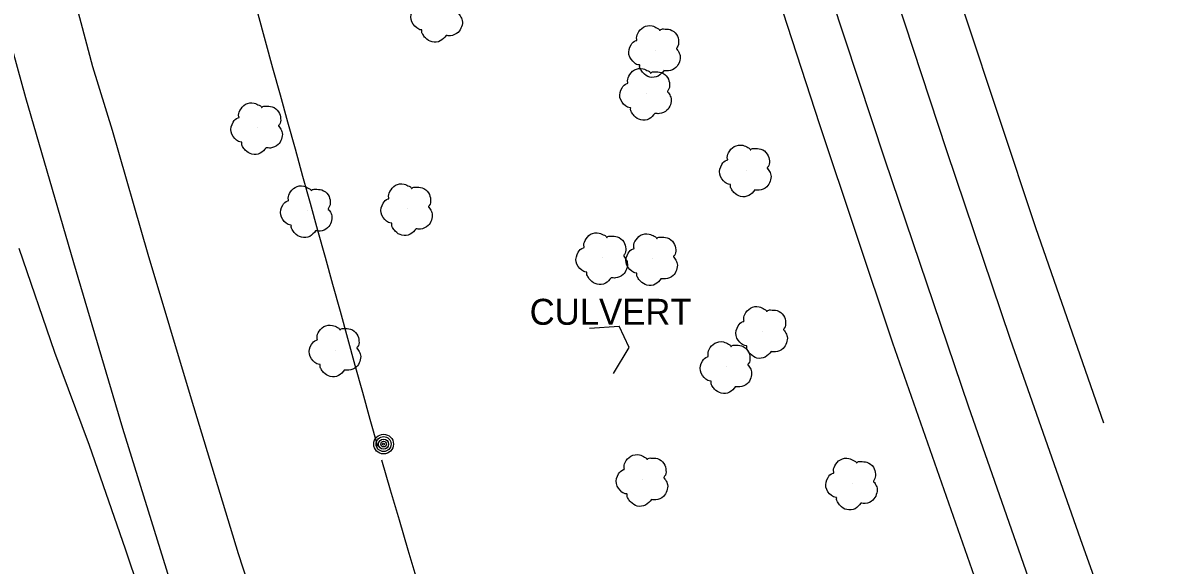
# Model space of a CAD drawing. Extents: x 368532 to 392481, y 10654822 to 10676899.
# Drawn here: x 375908.9 to 376127.2, y 10666081.5 to 10666186 of the extents above; entities that cross this region are included whole.
import ezdxf

# ---------------------------------------------------------------- set-up
doc = ezdxf.new("R2010")
doc.units = 0
for name, color, linetype in [('p_Catenary', 7, 'Continuous'), ('p_drainage culvert', 7, 'Continuous'), ('p_railroad rr control', 7, 'Continuous'), ('p_road - paved curb', 7, 'Continuous'), ('p_road dirt road', 7, 'Continuous'), ('p_road paint stripe', 7, 'Continuous'), ('p_utility general pole', 7, 'Continuous'), ('p_veg tree', 7, 'Continuous')]:
    doc.layers.add(name, color=color, linetype=linetype)

msp = doc.modelspace()

# ---------------------------------------------------------------- linework, layer by layer
at = {"layer": 'p_Catenary'}
for points in [[(375954.19, 10666187.72), (375955.63, 10666182.51), (375957.07, 10666177.3), (375958.52, 10666172.1), (375959.96, 10666166.89), (375961.4, 10666161.68), (375962.85, 10666156.47), (375964.29, 10666151.27), (375965.73, 10666146.06), (375967.17, 10666140.85), (375968.62, 10666135.65), (375970.06, 10666130.44), (375971.5, 10666125.23), (375972.94, 10666120.03), (375974.39, 10666114.82), (375975.83, 10666109.61), (375977.27, 10666104.4)], [(375978.03, 10666101.77), (375979.74, 10666095.99), (375981.44, 10666090.22), (375983.15, 10666084.44), (375984.86, 10666078.67)]]:
    msp.add_lwpolyline(points, dxfattribs=at)
at = {"layer": 'p_drainage culvert'}
for p, q in [((376018.11, 10666127.13), (376023.83, 10666127.54)), ((376025.75, 10666123.43), (376023.83, 10666127.54)), ((376022.77, 10666118.43), (376025.75, 10666123.43))]:
    msp.add_line(p, q, dxfattribs=at)
at = {"layer": 'p_railroad rr control'}
for points in [[(375922.44, 10666177.51), (375904.92, 10666243.48), (375887.72, 10666313.06), (375876.14, 10666360.49), (375856.81, 10666440.93), (375834.84, 10666532.78), (375814.03, 10666618.61), (375794.22, 10666701), (375787.97, 10666727.54)], [(375775.45, 10666719.44), (375789.1, 10666664.28), (375805.58, 10666594.92), (375824.96, 10666514.12), (375842.88, 10666438.93), (375863.96, 10666351.32), (375883, 10666272.36), (375902.77, 10666195.75), (375909.42, 10666171.59)], [(376032.08, 10665860.05), (376019.89, 10665889.9), (376008.13, 10665919.26), (375999.2, 10665942.84), (375990.13, 10665967.39), (375982.47, 10665988.67), (375974.03, 10666012.45), (375965.98, 10666036.31), (375958.74, 10666058.44), (375950.52, 10666083.7), (375941.44, 10666113.47), (375933.11, 10666141.34), (375926.18, 10666165.26), (375922.44, 10666177.51)], [(375909.42, 10666171.59), (375918.72, 10666139.81), (375928.11, 10666107.91), (375937.15, 10666078.94), (375946.3, 10666051.05), (375958.77, 10666014.3), (375969.16, 10665984.31), (375982.15, 10665948.74), (375997.05, 10665910.08), (376009.94, 10665877.46), (376018.74, 10665855.38)]]:
    msp.add_lwpolyline(points, dxfattribs=at)
at = {"layer": 'p_road - paved curb'}
for p, q in [((376049.47, 10666206.38), (376062.45, 10666166.43)), ((376062.45, 10666166.43), (376076.5, 10666124.31)), ((376076.5, 10666124.31), (376092.73, 10666078.11))]:
    msp.add_line(p, q, dxfattribs=at)
at = {"layer": 'p_road dirt road'}
for p, q in [((375915.12, 10666122.49), (375908.22, 10666142.49)), ((375921.8, 10666104.55), (375915.12, 10666122.49)), ((375928.7, 10666084.55), (375921.8, 10666104.55)), ((375935.6, 10666064.24), (375928.7, 10666084.55))]:
    msp.add_line(p, q, dxfattribs=at)
at = {"layer": 'p_road paint stripe'}
for p, q in [((376062.73, 10666196.89), (376075.04, 10666159.6)), ((376075.35, 10666196.64), (376086.93, 10666161.4)), ((376090.32, 10666187.93), (376104.08, 10666146.57)), ((376086.93, 10666161.4), (376099.19, 10666125.02)), ((376075.04, 10666159.6), (376091.07, 10666112.19)), ((376104.08, 10666146.57), (376117.19, 10666108.92)), ((376099.19, 10666125.02), (376112.69, 10666086.65)), ((376091.07, 10666112.19), (376108.1, 10666063.68)), ((376112.69, 10666086.65), (376127.17, 10666046.13))]:
    msp.add_line(p, q, dxfattribs=at)
at = {"layer": 'p_utility general pole'}
for radius in [1.9, 1.44, 0.973, 0.539, 0.192]:
    msp.add_circle((375978.45, 10666104.82), radius, dxfattribs=at)
at = {"layer": 'p_veg tree'}
for p, q in [((376030.84, 10666180.62), (376030.84, 10666180.62)), ((376029.1, 10666172.36), (376029.1, 10666172.36)), ((375954.16, 10666165.75), (375954.16, 10666165.75)), ((376048.33, 10666157.61), (376048.33, 10666157.61)), ((375963.71, 10666149.75), (375963.71, 10666149.75)), ((375983.06, 10666150.14), (375983.06, 10666150.14)), ((376020.66, 10666140.7), (376020.66, 10666140.7)), ((376030.29, 10666140.52), (376030.29, 10666140.52)), ((376051.47, 10666126.48), (376051.47, 10666126.48)), ((375969.25, 10666122.92), (375969.25, 10666122.92)), ((376044.59, 10666119.71), (376044.59, 10666119.71)), ((376028.41, 10666097.97), (376028.41, 10666097.97)), ((376068.79, 10666097.27), (376068.79, 10666097.27))]:
    msp.add_line(p, q, dxfattribs=at)
for points in [[(375990.51, 10666183.56), (375989.38, 10666182.49), (375987.78, 10666182.3), (375986.5, 10666183.09), (375986, 10666183.78), (375985.82, 10666184.46), (375985.82, 10666184.61), (375985.71, 10666184.63), (375984.83, 10666185.01), (375983.76, 10666186.62), (375984.16, 10666188.49), (375985.16, 10666189.33), (375985.29, 10666189.39), (375985.28, 10666189.51), (375985.47, 10666190.71), (375986.54, 10666191.92), (375988.2, 10666192.16), (375989.2, 10666191.73), (375989.62, 10666191.38), (375989.68, 10666191.28), (375989.76, 10666191.36), (375990.4, 10666191.56), (375991.68, 10666191.44), (375992.92, 10666190.47), (375993.32, 10666189.14), (375993.06, 10666188.03), (375992.92, 10666187.81), (375992.91, 10666187.74), (375992.95, 10666187.69), (375993.22, 10666187.32), (375993.62, 10666186.43), (375993.47, 10666185.23), (375992.82, 10666184.15), (375991.35, 10666183.51), (375990.49, 10666183.55)], [(376032.49, 10666176.8), (376031.36, 10666175.73), (376029.76, 10666175.54), (376028.48, 10666176.33), (376027.98, 10666177.02), (376027.8, 10666177.7), (376027.8, 10666177.85), (376027.69, 10666177.87), (376026.81, 10666178.25), (376025.74, 10666179.86), (376026.14, 10666181.73), (376027.14, 10666182.57), (376027.27, 10666182.63), (376027.25, 10666182.75), (376027.45, 10666183.95), (376028.52, 10666185.16), (376030.18, 10666185.4), (376031.18, 10666184.97), (376031.6, 10666184.62), (376031.66, 10666184.52), (376031.74, 10666184.6), (376032.38, 10666184.8), (376033.65, 10666184.68), (376034.9, 10666183.71), (376035.3, 10666182.38), (376035.04, 10666181.27), (376034.9, 10666181.05), (376034.89, 10666180.98), (376034.93, 10666180.93), (376035.2, 10666180.56), (376035.6, 10666179.67), (376035.45, 10666178.47), (376034.79, 10666177.39), (376033.33, 10666176.74), (376032.47, 10666176.79)], [(376030.75, 10666168.54), (376029.62, 10666167.47), (376028.02, 10666167.28), (376026.74, 10666168.07), (376026.24, 10666168.76), (376026.06, 10666169.44), (376026.06, 10666169.59), (376025.95, 10666169.61), (376025.07, 10666169.99), (376024, 10666171.6), (376024.4, 10666173.47), (376025.4, 10666174.31), (376025.53, 10666174.37), (376025.52, 10666174.49), (376025.71, 10666175.69), (376026.78, 10666176.9), (376028.44, 10666177.14), (376029.44, 10666176.71), (376029.86, 10666176.36), (376029.93, 10666176.27), (376030, 10666176.34), (376030.64, 10666176.54), (376031.92, 10666176.42), (376033.16, 10666175.45), (376033.56, 10666174.12), (376033.3, 10666173.01), (376033.16, 10666172.79), (376033.15, 10666172.72), (376033.19, 10666172.67), (376033.46, 10666172.3), (376033.86, 10666171.41), (376033.71, 10666170.21), (376033.06, 10666169.13), (376031.59, 10666168.49), (376030.73, 10666168.53)], [(375955.81, 10666161.93), (375954.68, 10666160.86), (375953.08, 10666160.67), (375951.8, 10666161.46), (375951.29, 10666162.15), (375951.12, 10666162.83), (375951.12, 10666162.98), (375951.01, 10666163), (375950.13, 10666163.38), (375949.06, 10666164.99), (375949.46, 10666166.86), (375950.45, 10666167.7), (375950.59, 10666167.76), (375950.57, 10666167.88), (375950.77, 10666169.08), (375951.84, 10666170.29), (375953.5, 10666170.53), (375954.49, 10666170.1), (375954.92, 10666169.75), (375954.98, 10666169.65), (375955.06, 10666169.73), (375955.7, 10666169.93), (375956.97, 10666169.81), (375958.21, 10666168.84), (375958.61, 10666167.51), (375958.36, 10666166.4), (375958.21, 10666166.18), (375958.21, 10666166.11), (375958.25, 10666166.06), (375958.52, 10666165.69), (375958.91, 10666164.8), (375958.77, 10666163.6), (375958.11, 10666162.52), (375956.65, 10666161.87), (375955.79, 10666161.92)], [(376049.98, 10666153.79), (376048.85, 10666152.71), (376047.25, 10666152.53), (376045.97, 10666153.31), (376045.47, 10666154), (376045.29, 10666154.68), (376045.29, 10666154.83), (376045.18, 10666154.86), (376044.3, 10666155.23), (376043.23, 10666156.84), (376043.63, 10666158.71), (376044.62, 10666159.55), (376044.76, 10666159.62), (376044.74, 10666159.74), (376044.94, 10666160.94), (376046.01, 10666162.14), (376047.67, 10666162.39), (376048.67, 10666161.96), (376049.09, 10666161.6), (376049.15, 10666161.51), (376049.23, 10666161.59), (376049.87, 10666161.78), (376051.14, 10666161.67), (376052.39, 10666160.7), (376052.79, 10666159.37), (376052.53, 10666158.26), (376052.39, 10666158.04), (376052.38, 10666157.97), (376052.42, 10666157.91), (376052.69, 10666157.55), (376053.08, 10666156.66), (376052.94, 10666155.45), (376052.28, 10666154.38), (376050.82, 10666153.73), (376049.96, 10666153.78)], [(375984.71, 10666146.32), (375983.58, 10666145.24), (375981.98, 10666145.06), (375980.7, 10666145.85), (375980.19, 10666146.53), (375980.02, 10666147.21), (375980.02, 10666147.36), (375979.91, 10666147.39), (375979.03, 10666147.77), (375977.96, 10666149.37), (375978.36, 10666151.25), (375979.35, 10666152.08), (375979.49, 10666152.15), (375979.47, 10666152.27), (375979.67, 10666153.47), (375980.74, 10666154.68), (375982.4, 10666154.92), (375983.39, 10666154.49), (375983.82, 10666154.13), (375983.88, 10666154.04), (375983.96, 10666154.12), (375984.6, 10666154.31), (375985.87, 10666154.2), (375987.11, 10666153.23), (375987.51, 10666151.9), (375987.26, 10666150.79), (375987.11, 10666150.57), (375987.11, 10666150.5), (375987.15, 10666150.44), (375987.42, 10666150.08), (375987.81, 10666149.19), (375987.67, 10666147.98), (375987.01, 10666146.91), (375985.55, 10666146.26), (375984.69, 10666146.31)], [(375965.36, 10666145.92), (375964.24, 10666144.85), (375962.63, 10666144.67), (375961.35, 10666145.45), (375960.85, 10666146.14), (375960.67, 10666146.82), (375960.67, 10666146.97), (375960.56, 10666147), (375959.68, 10666147.37), (375958.62, 10666148.98), (375959.01, 10666150.85), (375960.01, 10666151.69), (375960.14, 10666151.76), (375960.13, 10666151.88), (375960.32, 10666153.08), (375961.4, 10666154.28), (375963.05, 10666154.53), (375964.05, 10666154.09), (375964.47, 10666153.74), (375964.54, 10666153.65), (375964.61, 10666153.72), (375965.25, 10666153.92), (375966.53, 10666153.8), (375967.77, 10666152.84), (375968.17, 10666151.5), (375967.91, 10666150.4), (375967.77, 10666150.17), (375967.77, 10666150.1), (375967.8, 10666150.05), (375968.07, 10666149.69), (375968.47, 10666148.8), (375968.33, 10666147.59), (375967.67, 10666146.51), (375966.2, 10666145.87), (375965.34, 10666145.92)], [(376022.31, 10666136.88), (376021.19, 10666135.81), (376019.58, 10666135.62), (376018.3, 10666136.41), (376017.8, 10666137.1), (376017.62, 10666137.78), (376017.62, 10666137.93), (376017.51, 10666137.95), (376016.63, 10666138.33), (376015.56, 10666139.94), (376015.96, 10666141.81), (376016.96, 10666142.65), (376017.09, 10666142.71), (376017.08, 10666142.83), (376017.27, 10666144.03), (376018.35, 10666145.24), (376020, 10666145.48), (376021, 10666145.05), (376021.42, 10666144.7), (376021.49, 10666144.6), (376021.56, 10666144.68), (376022.2, 10666144.88), (376023.48, 10666144.76), (376024.72, 10666143.79), (376025.12, 10666142.46), (376024.86, 10666141.35), (376024.72, 10666141.13), (376024.72, 10666141.06), (376024.75, 10666141.01), (376025.02, 10666140.64), (376025.42, 10666139.75), (376025.28, 10666138.55), (376024.62, 10666137.47), (376023.15, 10666136.83), (376022.29, 10666136.87)], [(376031.94, 10666136.7), (376030.81, 10666135.62), (376029.21, 10666135.44), (376027.93, 10666136.22), (376027.42, 10666136.91), (376027.25, 10666137.59), (376027.25, 10666137.74), (376027.14, 10666137.77), (376026.26, 10666138.14), (376025.19, 10666139.75), (376025.59, 10666141.62), (376026.58, 10666142.46), (376026.72, 10666142.53), (376026.7, 10666142.65), (376026.89, 10666143.85), (376027.97, 10666145.05), (376029.62, 10666145.3), (376030.62, 10666144.87), (376031.05, 10666144.51), (376031.11, 10666144.42), (376031.18, 10666144.5), (376031.83, 10666144.69), (376033.1, 10666144.58), (376034.34, 10666143.61), (376034.74, 10666142.28), (376034.49, 10666141.17), (376034.34, 10666140.95), (376034.34, 10666140.88), (376034.38, 10666140.82), (376034.65, 10666140.46), (376035.04, 10666139.57), (376034.9, 10666138.36), (376034.24, 10666137.29), (376032.78, 10666136.64), (376031.92, 10666136.69)], [(376053.13, 10666122.66), (376052, 10666121.59), (376050.4, 10666121.4), (376049.12, 10666122.19), (376048.61, 10666122.88), (376048.44, 10666123.56), (376048.43, 10666123.71), (376048.33, 10666123.74), (376047.44, 10666124.11), (376046.38, 10666125.72), (376046.78, 10666127.59), (376047.77, 10666128.43), (376047.9, 10666128.49), (376047.89, 10666128.61), (376048.08, 10666129.82), (376049.16, 10666131.02), (376050.81, 10666131.27), (376051.81, 10666130.83), (376052.23, 10666130.48), (376052.3, 10666130.39), (376052.37, 10666130.46), (376053.01, 10666130.66), (376054.29, 10666130.54), (376055.53, 10666129.58), (376055.93, 10666128.24), (376055.67, 10666127.14), (376055.53, 10666126.91), (376055.53, 10666126.84), (376055.57, 10666126.79), (376055.84, 10666126.43), (376056.23, 10666125.53), (376056.09, 10666124.33), (376055.43, 10666123.25), (376053.96, 10666122.61), (376053.11, 10666122.65)], [(375970.9, 10666119.1), (375969.78, 10666118.02), (375968.17, 10666117.84), (375966.89, 10666118.62), (375966.39, 10666119.31), (375966.21, 10666119.99), (375966.21, 10666120.14), (375966.1, 10666120.17), (375965.22, 10666120.55), (375964.15, 10666122.15), (375964.55, 10666124.02), (375965.55, 10666124.86), (375965.68, 10666124.93), (375965.67, 10666125.05), (375965.86, 10666126.25), (375966.94, 10666127.45), (375968.59, 10666127.7), (375969.59, 10666127.27), (375970.01, 10666126.91), (375970.08, 10666126.82), (375970.15, 10666126.9), (375970.79, 10666127.09), (375972.07, 10666126.98), (375973.31, 10666126.01), (375973.71, 10666124.68), (375973.45, 10666123.57), (375973.31, 10666123.35), (375973.31, 10666123.28), (375973.34, 10666123.22), (375973.61, 10666122.86), (375974.01, 10666121.97), (375973.87, 10666120.76), (375973.21, 10666119.69), (375971.74, 10666119.04), (375970.88, 10666119.09)], [(376046.24, 10666115.89), (376045.12, 10666114.82), (376043.51, 10666114.63), (376042.23, 10666115.42), (376041.73, 10666116.11), (376041.56, 10666116.79), (376041.55, 10666116.94), (376041.44, 10666116.97), (376040.56, 10666117.34), (376039.5, 10666118.95), (376039.89, 10666120.82), (376040.89, 10666121.66), (376041.02, 10666121.72), (376041.01, 10666121.85), (376041.2, 10666123.05), (376042.28, 10666124.25), (376043.93, 10666124.5), (376044.93, 10666124.06), (376045.35, 10666123.71), (376045.42, 10666123.62), (376045.49, 10666123.69), (376046.13, 10666123.89), (376047.41, 10666123.77), (376048.65, 10666122.81), (376049.05, 10666121.47), (376048.79, 10666120.37), (376048.65, 10666120.14), (376048.65, 10666120.07), (376048.68, 10666120.02), (376048.96, 10666119.66), (376049.35, 10666118.76), (376049.21, 10666117.56), (376048.55, 10666116.48), (376047.08, 10666115.84), (376046.22, 10666115.88)], [(376030.07, 10666094.15), (376028.94, 10666093.07), (376027.34, 10666092.89), (376026.06, 10666093.67), (376025.55, 10666094.36), (376025.38, 10666095.04), (376025.37, 10666095.19), (376025.26, 10666095.22), (376024.38, 10666095.59), (376023.32, 10666097.2), (376023.71, 10666099.07), (376024.71, 10666099.91), (376024.84, 10666099.98), (376024.83, 10666100.1), (376025.02, 10666101.3), (376026.1, 10666102.5), (376027.75, 10666102.75), (376028.75, 10666102.32), (376029.17, 10666101.96), (376029.24, 10666101.87), (376029.31, 10666101.95), (376029.95, 10666102.14), (376031.23, 10666102.03), (376032.47, 10666101.06), (376032.87, 10666099.73), (376032.61, 10666098.62), (376032.47, 10666098.4), (376032.47, 10666098.33), (376032.5, 10666098.27), (376032.78, 10666097.91), (376033.17, 10666097.02), (376033.03, 10666095.81), (376032.37, 10666094.74), (376030.9, 10666094.09), (376030.04, 10666094.14)], [(376070.44, 10666093.45), (376069.31, 10666092.38), (376067.71, 10666092.19), (376066.43, 10666092.98), (376065.92, 10666093.67), (376065.75, 10666094.35), (376065.75, 10666094.5), (376065.64, 10666094.53), (376064.76, 10666094.9), (376063.69, 10666096.51), (376064.09, 10666098.38), (376065.08, 10666099.22), (376065.22, 10666099.28), (376065.2, 10666099.41), (376065.39, 10666100.61), (376066.47, 10666101.81), (376068.12, 10666102.06), (376069.12, 10666101.62), (376069.55, 10666101.27), (376069.61, 10666101.18), (376069.68, 10666101.25), (376070.33, 10666101.45), (376071.6, 10666101.33), (376072.84, 10666100.37), (376073.24, 10666099.03), (376072.98, 10666097.93), (376072.84, 10666097.7), (376072.84, 10666097.63), (376072.88, 10666097.58), (376073.15, 10666097.22), (376073.54, 10666096.32), (376073.4, 10666095.12), (376072.74, 10666094.04), (376071.28, 10666093.4), (376070.42, 10666093.44)]]:
    msp.add_spline(points, degree=3, dxfattribs=at)

# ---------------------------------------------------------------- texts
at = {"layer": 'p_drainage culvert'}
msp.add_text(' CULVERT', height=5, dxfattribs=at).set_placement((376004.74, 10666127.81))

doc.saveas('drawing.dxf')
